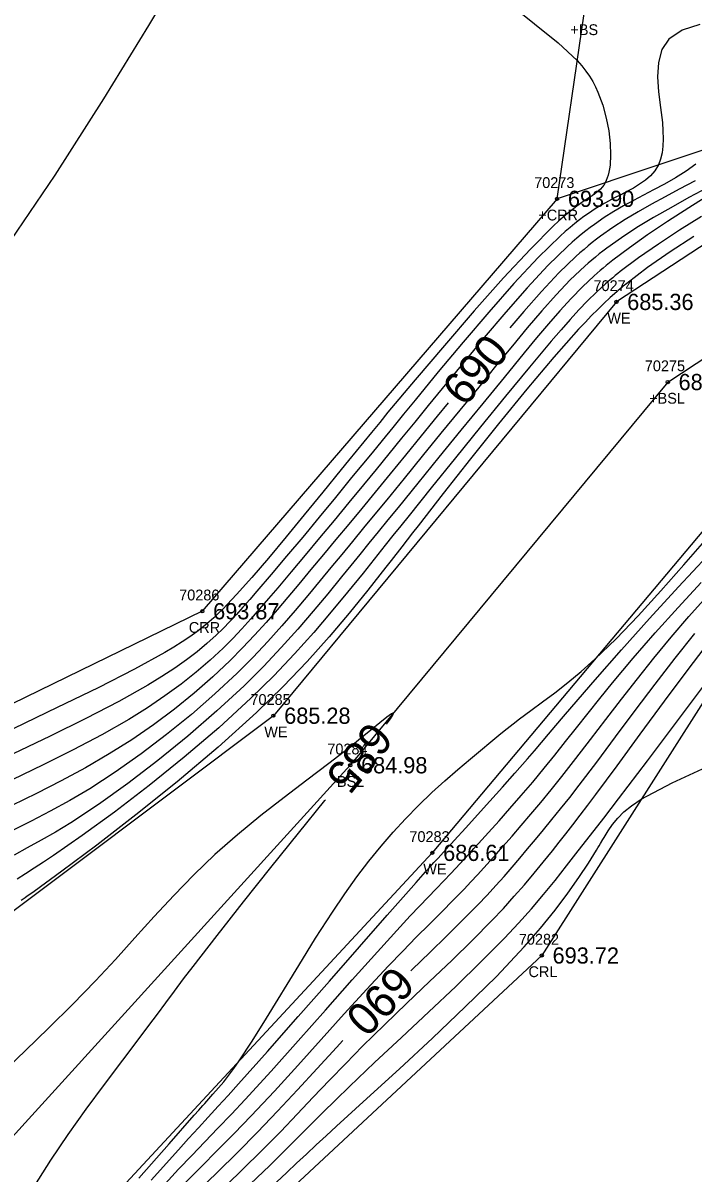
# Model space of a CAD drawing. Extents: x 1376587 to 1378239, y 1000335 to 1003031.
# Drawn here: x 1377263.3 to 1377325.3, y 1001569.4 to 1001675.7 of the extents above; entities that cross this region are included whole.
import ezdxf

# ---------------------------------------------------------------- set-up
doc = ezdxf.new("R2010")
doc.units = 0
for name, color, linetype in [('RD_DTM_BkLn1', 7, 'Continuous'), ('RD_DTM_BkLn2', 7, 'Continuous'), ('RD_DTM_BkLn_txCode', 7, 'Continuous'), ('RD_DTM_Major1', 7, 'Continuous'), ('RD_DTM_Major1_Lbl', 7, 'Continuous'), ('RD_DTM_Minor1', 7, 'Continuous'), ('RD_EX_H2O', 7, 'Continuous'), ('RD_EX_H2O_txCode', 7, 'Continuous'), ('RD_EX_TX_H2O_ELEV', 7, 'Continuous'), ('RD_EX_TX_Misc_ELEV', 7, 'Continuous'), ('RD_SMD_Locator', 7, 'Continuous')]:
    doc.layers.add(name, color=color, linetype=linetype)

msp = doc.modelspace()

# ---------------------------------------------------------------- linework, layer by layer
at = {"layer": 'RD_DTM_BkLn1'}
msp.add_lwpolyline([(1377322.97, 1001642.53), (1377293.61, 1001607.1), (1377249.43, 1001558.55), (1377170.43, 1001571.46), (1377111.38, 1001551.77), (1377054.73, 1001532.92), (1377033.73, 1001527.24), (1376971.44, 1001536.19), (1376926.99, 1001576.28)], dxfattribs=at)
at = {"layer": 'RD_DTM_BkLn2'}
for points in [[(1377312.74, 1001659.47), (1377315.24, 1001676.61), (1377293.05, 1001715.11), (1377272.07, 1001754.31), (1377247.28, 1001801.87)], [(1377322.97, 1001642.53), (1377338.52, 1001652.75), (1377349.32, 1001661.46), (1377362.7, 1001665.53), (1377372.44, 1001676.04), (1377380.47, 1001695.81), (1377383.45, 1001707.4)]]:
    msp.add_lwpolyline(points, dxfattribs=at)
at = {"layer": 'RD_DTM_Major1'}
for points in [[(1377325.51, 1001661.14), (1377324.03, 1001660.35), (1377322.73, 1001659.66), (1377321.46, 1001658.97), (1377320.23, 1001658.28), (1377319.04, 1001657.56), (1377317.88, 1001656.81), (1377316.75, 1001656.02), (1377316.37, 1001655.73), (1377315.99, 1001655.43), (1377315.61, 1001655.12), (1377315.23, 1001654.8), (1377314.85, 1001654.47), (1377314.47, 1001654.13), (1377312.91, 1001652.62), (1377311.3, 1001650.91), (1377309.66, 1001649.06), (1377308.38, 1001647.55)], [(1377302.66, 1001640.6), (1377301.65, 1001639.36), (1377300.18, 1001637.55), (1377298.73, 1001635.78), (1377297.3, 1001634.04), (1377295.91, 1001632.35), (1377294.68, 1001630.85), (1377293.48, 1001629.4), (1377292.29, 1001627.97), (1377291.13, 1001626.57), (1377289.98, 1001625.2), (1377288.86, 1001623.85), (1377287.85, 1001622.65), (1377286.85, 1001621.47), (1377285.82, 1001620.29), (1377284.77, 1001619.12), (1377283.66, 1001617.95), (1377282.5, 1001616.78), (1377280.89, 1001615.27), (1377279.17, 1001613.77), (1377277.35, 1001612.29), (1377275.43, 1001610.85), (1377273.42, 1001609.46), (1377271.33, 1001608.14), (1377269.12, 1001606.86), (1377266.87, 1001605.65), (1377264.6, 1001604.5), (1377262.33, 1001603.39)], [(1377299.2, 1001588.09), (1377299.32, 1001588.2), (1377300.96, 1001589.8), (1377302.54, 1001591.33), (1377304.03, 1001592.8), (1377305.4, 1001594.19), (1377306.26, 1001595.09), (1377307.06, 1001595.97), (1377307.83, 1001596.82), (1377308.57, 1001597.67), (1377309.29, 1001598.52), (1377310.01, 1001599.37), (1377310.74, 1001600.24), (1377311.49, 1001601.14), (1377312.26, 1001602.08), (1377313.06, 1001603.07), (1377313.9, 1001604.12), (1377314.78, 1001605.25), (1377316.41, 1001607.39), (1377318.15, 1001609.72), (1377319.96, 1001612.15), (1377321.81, 1001614.61), (1377323.66, 1001617.01), (1377325.46, 1001619.28)], [(1377296.96, 1001610.89), (1377297.33, 1001611.38), (1377297.58, 1001611.78), (1377297.62, 1001611.95), (1377297.42, 1001611.86), (1377296.98, 1001611.54), (1377296.34, 1001611.02), (1377295.52, 1001610.35), (1377294.56, 1001609.56), (1377293.48, 1001608.69), (1377291.62, 1001607.25), (1377289.61, 1001605.73), (1377287.49, 1001604.12), (1377285.33, 1001602.44), (1377283.18, 1001600.68), (1377281.1, 1001598.86), (1377279.15, 1001596.98), (1377277.29, 1001595.07), (1377275.48, 1001593.11), (1377273.7, 1001591.14), (1377271.9, 1001589.15), (1377270.05, 1001587.16), (1377267.93, 1001584.99), (1377265.75, 1001582.83), (1377263.56, 1001580.71), (1377261.4, 1001578.62)], [(1377264.43, 1001568.25), (1377265.92, 1001570.59), (1377267.52, 1001572.95), (1377269.19, 1001575.29), (1377270.89, 1001577.58), (1377272.57, 1001579.82), (1377274.18, 1001581.96), (1377274.98, 1001583.03), (1377275.77, 1001584.09), (1377276.55, 1001585.14), (1377277.36, 1001586.22), (1377278.19, 1001587.34), (1377279.08, 1001588.5), (1377281.29, 1001591.37), (1377283.73, 1001594.46), (1377286.27, 1001597.66), (1377288.82, 1001600.82), (1377291.26, 1001603.83), (1377291.31, 1001603.89)], [(1377279.46, 1001567.66), (1377281.32, 1001569.47), (1377283.18, 1001571.3), (1377285.03, 1001573.17), (1377286.89, 1001575.11), (1377288.72, 1001577.08), (1377290.54, 1001579.05), (1377292.34, 1001581.01), (1377292.93, 1001581.64)]]:
    msp.add_lwpolyline(points, dxfattribs=at)
at = {"layer": 'RD_DTM_Minor1'}
for points in [[(1377214.55, 1001613.8), (1377217.36, 1001617.21), (1377220.43, 1001620.5), (1377224.56, 1001624.01), (1377229.1, 1001627.15), (1377233.85, 1001630.04), (1377238.6, 1001632.8), (1377243.14, 1001635.56), (1377247.28, 1001638.42), (1377248.18, 1001639.14), (1377249.07, 1001639.88), (1377249.93, 1001640.64), (1377250.78, 1001641.44), (1377251.63, 1001642.29), (1377252.49, 1001643.18), (1377256.97, 1001648.46), (1377261.64, 1001654.76), (1377266.32, 1001661.65), (1377270.83, 1001668.71), (1377274.98, 1001675.5), (1377278.58, 1001681.58)], [(1377308.32, 1001677.52), (1377310.65, 1001675.64), (1377312.83, 1001673.9), (1377314.6, 1001672.25), (1377315.03, 1001671.76), (1377315.41, 1001671.28), (1377315.74, 1001670.8), (1377316.03, 1001670.31), (1377316.28, 1001669.82), (1377316.51, 1001669.33), (1377316.96, 1001668.14), (1377317.29, 1001666.94), (1377317.52, 1001665.75), (1377317.65, 1001664.6), (1377317.68, 1001663.53), (1377317.63, 1001662.57), (1377317.58, 1001662.25), (1377317.52, 1001661.95), (1377317.46, 1001661.67), (1377317.38, 1001661.41), (1377317.29, 1001661.17), (1377317.18, 1001660.95), (1377317.05, 1001660.73), (1377316.9, 1001660.54), (1377316.74, 1001660.36), (1377316.57, 1001660.2), (1377316.38, 1001660.05), (1377316.17, 1001659.9), (1377315.97, 1001659.76), (1377315.76, 1001659.62), (1377315.54, 1001659.47), (1377315.3, 1001659.31), (1377315.04, 1001659.14), (1377314.77, 1001658.95), (1377314.44, 1001658.7), (1377314.09, 1001658.43), (1377313.71, 1001658.12), (1377313.31, 1001657.78), (1377312.87, 1001657.39), (1377312.41, 1001656.96), (1377310.28, 1001654.83), (1377307.79, 1001652.16), (1377305.08, 1001649.12), (1377302.31, 1001645.91), (1377299.6, 1001642.72), (1377297.1, 1001639.73), (1377296.33, 1001638.79), (1377295.58, 1001637.88), (1377294.86, 1001637), (1377293.46, 1001635.29), (1377292.76, 1001634.44), (1377291.06, 1001632.35), (1377289.35, 1001630.25), (1377287.67, 1001628.21), (1377286.04, 1001626.26), (1377284.51, 1001624.47), (1377283.1, 1001622.88), (1377282.66, 1001622.41), (1377282.24, 1001621.96), (1377281.83, 1001621.54), (1377281.41, 1001621.13), (1377280.99, 1001620.74), (1377280.57, 1001620.36), (1377280, 1001619.89), (1377279.41, 1001619.43), (1377278.76, 1001618.97), (1377278.07, 1001618.5), (1377277.31, 1001618.02), (1377276.47, 1001617.52), (1377273.65, 1001615.98), (1377270.29, 1001614.26), (1377266.52, 1001612.43), (1377262.51, 1001610.51)], [(1377325.93, 1001675.59), (1377324.3, 1001675.06), (1377323.07, 1001674.24), (1377322.42, 1001673.27), (1377322.1, 1001672.09), (1377322.03, 1001670.76), (1377322.13, 1001669.35), (1377322.3, 1001667.92), (1377322.47, 1001666.52), (1377322.53, 1001665.76), (1377322.55, 1001665.03), (1377322.53, 1001664.35), (1377322.45, 1001663.71), (1377322.31, 1001663.13), (1377322.11, 1001662.6), (1377321.78, 1001662.07), (1377321.38, 1001661.6), (1377320.9, 1001661.19), (1377320.37, 1001660.82), (1377319.79, 1001660.47), (1377319.19, 1001660.15), (1377318.63, 1001659.85), (1377318.06, 1001659.55), (1377317.48, 1001659.24), (1377316.88, 1001658.9), (1377316.26, 1001658.53), (1377315.63, 1001658.12), (1377315.22, 1001657.83), (1377314.81, 1001657.53), (1377314.38, 1001657.19), (1377313.94, 1001656.83), (1377313.49, 1001656.44), (1377313.02, 1001656.02), (1377310.98, 1001654.04), (1377308.75, 1001651.65), (1377306.41, 1001649), (1377304.05, 1001646.23), (1377301.75, 1001643.47), (1377299.6, 1001640.85), (1377298.54, 1001639.56), (1377297.54, 1001638.33), (1377296.57, 1001637.14), (1377295.63, 1001635.99), (1377294.69, 1001634.84), (1377293.74, 1001633.69), (1377292.25, 1001631.87), (1377290.72, 1001630.03), (1377289.21, 1001628.2), (1377287.72, 1001626.43), (1377286.3, 1001624.75), (1377284.97, 1001623.18), (1377284.32, 1001622.43), (1377283.69, 1001621.72), (1377283.08, 1001621.03), (1377282.47, 1001620.38), (1377281.85, 1001619.75), (1377281.21, 1001619.13), (1377280.36, 1001618.36), (1377279.45, 1001617.6), (1377278.46, 1001616.84), (1377277.38, 1001616.07), (1377276.19, 1001615.3), (1377274.88, 1001614.5), (1377272.2, 1001613), (1377269.16, 1001611.42), (1377265.87, 1001609.8), (1377262.44, 1001608.15)], [(1377325.58, 1001662.69), (1377324.68, 1001662.02), (1377323.7, 1001661.41), (1377322.68, 1001660.83), (1377321.65, 1001660.29), (1377320.72, 1001659.8), (1377319.8, 1001659.32), (1377318.89, 1001658.82), (1377317.99, 1001658.29), (1377317.09, 1001657.73), (1377316.19, 1001657.11), (1377315.79, 1001656.81), (1377315.38, 1001656.5), (1377314.97, 1001656.17), (1377314.55, 1001655.82), (1377314.13, 1001655.45), (1377313.7, 1001655.06), (1377311.89, 1001653.3), (1377309.98, 1001651.25), (1377308, 1001649), (1377306, 1001646.65), (1377304.02, 1001644.26), (1377302.12, 1001641.94), (1377300.82, 1001640.35), (1377299.57, 1001638.82), (1377298.36, 1001637.33), (1377297.18, 1001635.88), (1377296, 1001634.45), (1377294.83, 1001633.02), (1377293.47, 1001631.38), (1377292.11, 1001629.74), (1377290.76, 1001628.12), (1377289.43, 1001626.53), (1377288.14, 1001624.99), (1377286.9, 1001623.51), (1377286.06, 1001622.52), (1377285.23, 1001621.56), (1377284.41, 1001620.63), (1377283.59, 1001619.72), (1377282.74, 1001618.83), (1377281.85, 1001617.94), (1377280.65, 1001616.82), (1377279.35, 1001615.71), (1377277.97, 1001614.6), (1377276.47, 1001613.51), (1377274.87, 1001612.42), (1377273.14, 1001611.34), (1377270.65, 1001609.92), (1377267.98, 1001608.52), (1377265.2, 1001607.13), (1377262.35, 1001605.75)], [(1377326.68, 1001660.53), (1377324.92, 1001659.58), (1377323.24, 1001658.65), (1377321.64, 1001657.73), (1377320.12, 1001656.81), (1377318.68, 1001655.87), (1377317.33, 1001654.91), (1377316.98, 1001654.64), (1377316.63, 1001654.37), (1377316.29, 1001654.09), (1377315.95, 1001653.81), (1377315.62, 1001653.52), (1377315.29, 1001653.23), (1377313.96, 1001651.97), (1377312.65, 1001650.59), (1377311.32, 1001649.12), (1377309.97, 1001647.54), (1377308.6, 1001645.88), (1377307.18, 1001644.15), (1377305.49, 1001642.07), (1377303.75, 1001639.94), (1377302, 1001637.8), (1377300.27, 1001635.68), (1377298.59, 1001633.62), (1377296.98, 1001631.65), (1377295.89, 1001630.32), (1377294.84, 1001629.04), (1377293.82, 1001627.8), (1377292.82, 1001626.59), (1377291.82, 1001625.39), (1377290.83, 1001624.18), (1377289.68, 1001622.8), (1377288.51, 1001621.41), (1377287.28, 1001619.99), (1377285.99, 1001618.55), (1377284.62, 1001617.09), (1377283.15, 1001615.62), (1377281.1, 1001613.7), (1377278.92, 1001611.79), (1377276.62, 1001609.93), (1377274.27, 1001608.14), (1377271.88, 1001606.46), (1377269.52, 1001604.93), (1377267.68, 1001603.85), (1377265.87, 1001602.85), (1377264.1, 1001601.94), (1377262.38, 1001601.07)], [(1377327.01, 1001659.97), (1377324.91, 1001658.64), (1377322.94, 1001657.36), (1377321.11, 1001656.14), (1377319.42, 1001654.95), (1377317.89, 1001653.79), (1377317.59, 1001653.55), (1377317.29, 1001653.31), (1377317, 1001653.07), (1377316.72, 1001652.83), (1377316.44, 1001652.59), (1377316.16, 1001652.34), (1377315.08, 1001651.32), (1377314.04, 1001650.25), (1377312.99, 1001649.12), (1377311.94, 1001647.9), (1377310.84, 1001646.61), (1377309.69, 1001645.22), (1377307.84, 1001642.96), (1377305.87, 1001640.56), (1377303.84, 1001638.07), (1377301.81, 1001635.59), (1377299.86, 1001633.19), (1377298.03, 1001630.94), (1377297.09, 1001629.79), (1377296.2, 1001628.69), (1377295.34, 1001627.63), (1377294.49, 1001626.59), (1377293.65, 1001625.56), (1377292.8, 1001624.52), (1377291.53, 1001622.96), (1377290.19, 1001621.35), (1377288.76, 1001619.69), (1377287.23, 1001617.99), (1377285.58, 1001616.24), (1377283.79, 1001614.45), (1377281.28, 1001612.12), (1377278.59, 1001609.79), (1377275.82, 1001607.53), (1377273.03, 1001605.4), (1377270.32, 1001603.46), (1377267.77, 1001601.78), (1377266.35, 1001600.92), (1377265.02, 1001600.16), (1377263.74, 1001599.46), (1377262.52, 1001598.8)], [(1377326.1, 1001657.85), (1377324.06, 1001656.57), (1377322.1, 1001655.28), (1377320.26, 1001654), (1377318.58, 1001652.74), (1377318.34, 1001652.56), (1377318.11, 1001652.37), (1377317.88, 1001652.18), (1377317.65, 1001651.99), (1377317.43, 1001651.8), (1377317.22, 1001651.61), (1377316.37, 1001650.84), (1377315.56, 1001650.05), (1377314.75, 1001649.21), (1377313.94, 1001648.32), (1377313.1, 1001647.36), (1377312.2, 1001646.31), (1377310.18, 1001643.91), (1377307.97, 1001641.22), (1377305.65, 1001638.39), (1377303.33, 1001635.52), (1377301.1, 1001632.75), (1377299.05, 1001630.19), (1377298.28, 1001629.24), (1377297.56, 1001628.33), (1377296.85, 1001627.45), (1377296.17, 1001626.59), (1377295.48, 1001625.73), (1377294.79, 1001624.87), (1377293.37, 1001623.11), (1377291.86, 1001621.27), (1377290.23, 1001619.37), (1377288.46, 1001617.4), (1377286.54, 1001615.37), (1377284.43, 1001613.29), (1377281.45, 1001610.57), (1377278.26, 1001607.85), (1377275, 1001605.22), (1377271.81, 1001602.77), (1377268.83, 1001600.59), (1377266.18, 1001598.76), (1377265.25, 1001598.15), (1377264.38, 1001597.59), (1377263.57, 1001597.07), (1377262.8, 1001596.58)], [(1377325.37, 1001656), (1377323.18, 1001654.57), (1377321.1, 1001653.11), (1377319.18, 1001651.64), (1377318.86, 1001651.39), (1377318.71, 1001651.26), (1377318.55, 1001651.13), (1377318.4, 1001651), (1377318.25, 1001650.86), (1377317.65, 1001650.34), (1377317.07, 1001649.8), (1377316.5, 1001649.25), (1377315.92, 1001648.67), (1377315.34, 1001648.05), (1377314.73, 1001647.41), (1377312.44, 1001644.83), (1377309.94, 1001641.87), (1377307.33, 1001638.68), (1377304.72, 1001635.42), (1377302.21, 1001632.23), (1377299.89, 1001629.25), (1377299.37, 1001628.58), (1377298.86, 1001627.93), (1377298.37, 1001627.28), (1377297.39, 1001626.02), (1377296.9, 1001625.4), (1377295.25, 1001623.3), (1377293.51, 1001621.15), (1377291.65, 1001618.96), (1377289.63, 1001616.7), (1377287.4, 1001614.37), (1377284.93, 1001611.97), (1377281.39, 1001608.78), (1377277.6, 1001605.58), (1377273.78, 1001602.52), (1377270.16, 1001599.71), (1377266.95, 1001597.3), (1377264.38, 1001595.43), (1377264.16, 1001595.28), (1377263.74, 1001594.98), (1377263.55, 1001594.84), (1377263.18, 1001594.59)], [(1377274.05, 1001568.92), (1377276.85, 1001572.11), (1377279.19, 1001574.75), (1377279.6, 1001575.21), (1377279.8, 1001575.43), (1377279.99, 1001575.64), (1377280.17, 1001575.84), (1377280.35, 1001576.04), (1377280.91, 1001576.68), (1377281.42, 1001577.27), (1377281.91, 1001577.84), (1377282.38, 1001578.44), (1377282.85, 1001579.07), (1377283.35, 1001579.77), (1377284.54, 1001581.58), (1377285.88, 1001583.73), (1377288.85, 1001588.6), (1377290.41, 1001591.11), (1377291.96, 1001593.52), (1377293.1, 1001595.2), (1377294.23, 1001596.77), (1377295.34, 1001598.24), (1377296.46, 1001599.62), (1377297.58, 1001600.92), (1377298.71, 1001602.16), (1377299.93, 1001603.39), (1377301.15, 1001604.57), (1377302.37, 1001605.67), (1377303.56, 1001606.72), (1377304.72, 1001607.7), (1377305.83, 1001608.63), (1377306.42, 1001609.11), (1377306.99, 1001609.58), (1377307.55, 1001610.04), (1377308.12, 1001610.49), (1377308.69, 1001610.94), (1377309.27, 1001611.39), (1377310.3, 1001612.16), (1377311.39, 1001612.96), (1377312.53, 1001613.81), (1377313.72, 1001614.74), (1377314.96, 1001615.76), (1377316.24, 1001616.9), (1377318.2, 1001618.79), (1377320.23, 1001620.92), (1377322.32, 1001623.22), (1377324.45, 1001625.63), (1377326.6, 1001628.09)], [(1377275.2, 1001568.73), (1377277.72, 1001571.54), (1377278.66, 1001572.58), (1377279.58, 1001573.58), (1377280.48, 1001574.57), (1377281.39, 1001575.57), (1377282.31, 1001576.58), (1377283.27, 1001577.63), (1377285.95, 1001580.63), (1377288.8, 1001583.86), (1377291.68, 1001587.14), (1377294.46, 1001590.32), (1377297.02, 1001593.24), (1377299.24, 1001595.75), (1377299.7, 1001596.27), (1377300.14, 1001596.76), (1377300.56, 1001597.23), (1377300.97, 1001597.67), (1377301.35, 1001598.1), (1377301.73, 1001598.52), (1377301.98, 1001598.79), (1377302.23, 1001599.07), (1377302.48, 1001599.34), (1377302.72, 1001599.61), (1377302.97, 1001599.88), (1377303.22, 1001600.15), (1377304.29, 1001601.31), (1377305.39, 1001602.52), (1377306.53, 1001603.77), (1377307.68, 1001605.06), (1377308.84, 1001606.37), (1377310, 1001607.7), (1377310.64, 1001608.44), (1377311.29, 1001609.19), (1377311.94, 1001609.96), (1377312.62, 1001610.77), (1377313.34, 1001611.6), (1377314.09, 1001612.49), (1377316.27, 1001615), (1377318.7, 1001617.76), (1377321.29, 1001620.66), (1377323.96, 1001623.59), (1377326.63, 1001626.44)], [(1377276.48, 1001568.41), (1377277.73, 1001569.75), (1377278.95, 1001571.03), (1377280.16, 1001572.29), (1377281.38, 1001573.55), (1377282.62, 1001574.85), (1377283.9, 1001576.21), (1377286.29, 1001578.82), (1377288.8, 1001581.61), (1377291.33, 1001584.46), (1377293.8, 1001587.25), (1377296.13, 1001589.86), (1377298.23, 1001592.17), (1377299.15, 1001593.17), (1377300.01, 1001594.07), (1377300.8, 1001594.9), (1377301.55, 1001595.68), (1377302.25, 1001596.41), (1377302.92, 1001597.1), (1377303.35, 1001597.56), (1377303.77, 1001598.01), (1377304.19, 1001598.46), (1377304.62, 1001598.92), (1377305.04, 1001599.39), (1377305.48, 1001599.87), (1377306.4, 1001600.88), (1377307.37, 1001601.97), (1377308.38, 1001603.11), (1377309.42, 1001604.3), (1377310.48, 1001605.54), (1377311.54, 1001606.82), (1377312.52, 1001608.04), (1377313.52, 1001609.28), (1377314.54, 1001610.57), (1377315.6, 1001611.9), (1377316.7, 1001613.28), (1377317.87, 1001614.72), (1377319.78, 1001616.99), (1377321.81, 1001619.34), (1377323.92, 1001621.69), (1377326.06, 1001624.01)], [(1377278.3, 1001568.45), (1377279.82, 1001569.97), (1377281.34, 1001571.5), (1377282.89, 1001573.06), (1377284.46, 1001574.69), (1377286.59, 1001576.96), (1377288.75, 1001579.33), (1377290.92, 1001581.73), (1377293.06, 1001584.11), (1377295.14, 1001586.39), (1377297.13, 1001588.53), (1377298.46, 1001589.92), (1377299.72, 1001591.21), (1377300.93, 1001592.42), (1377302.07, 1001593.55), (1377303.14, 1001594.63), (1377304.14, 1001595.65), (1377304.77, 1001596.31), (1377305.38, 1001596.97), (1377305.97, 1001597.62), (1377306.56, 1001598.26), (1377307.14, 1001598.92), (1377307.73, 1001599.59), (1377308.57, 1001600.54), (1377309.43, 1001601.54), (1377310.32, 1001602.58), (1377311.24, 1001603.67), (1377312.19, 1001604.83), (1377313.17, 1001606.05), (1377314.48, 1001607.72), (1377315.83, 1001609.49), (1377317.24, 1001611.32), (1377318.68, 1001613.2), (1377320.16, 1001615.1), (1377321.67, 1001617), (1377323.28, 1001618.94), (1377324.91, 1001620.84), (1377326.56, 1001622.66)], [(1377281.3, 1001567.44), (1377283.49, 1001569.56), (1377285.6, 1001571.64), (1377287.18, 1001573.25), (1377288.7, 1001574.83), (1377290.19, 1001576.4), (1377291.68, 1001577.97), (1377293.19, 1001579.53), (1377294.74, 1001581.12), (1377296.77, 1001583.11), (1377298.85, 1001585.11), (1377300.94, 1001587.1), (1377302.99, 1001589.05), (1377304.92, 1001590.93), (1377306.7, 1001592.73), (1377307.78, 1001593.87), (1377308.78, 1001594.98), (1377309.72, 1001596.05), (1377310.61, 1001597.11), (1377311.46, 1001598.15), (1377312.3, 1001599.2), (1377312.92, 1001599.98), (1377313.55, 1001600.77), (1377314.2, 1001601.6), (1377314.87, 1001602.48), (1377315.58, 1001603.41), (1377316.33, 1001604.41), (1377318.28, 1001607.04), (1377320.41, 1001609.97), (1377322.67, 1001613.03), (1377324.94, 1001616.08), (1377327.15, 1001618.95)], [(1377283.78, 1001567.8), (1377286.16, 1001570.1), (1377287.45, 1001571.36), (1377288.67, 1001572.58), (1377291.05, 1001574.97), (1377292.27, 1001576.17), (1377293.53, 1001577.41), (1377295.86, 1001579.63), (1377298.34, 1001581.94), (1377300.87, 1001584.3), (1377303.36, 1001586.65), (1377305.73, 1001588.94), (1377307.88, 1001591.12), (1377309.18, 1001592.5), (1377310.36, 1001593.83), (1377311.48, 1001595.14), (1377312.55, 1001596.45), (1377313.62, 1001597.79), (1377314.7, 1001599.18), (1377315.82, 1001600.63), (1377317.05, 1001602.22), (1377318.41, 1001604), (1377321.09, 1001607.52), (1377324.05, 1001611.44), (1377327.02, 1001615.4)], [(1377286.78, 1001568.56), (1377287.73, 1001569.44), (1377288.65, 1001570.3), (1377289.56, 1001571.15), (1377290.46, 1001571.99), (1377291.39, 1001572.85), (1377292.34, 1001573.73), (1377295.14, 1001576.29), (1377298.15, 1001579.03), (1377301.22, 1001581.87), (1377304.25, 1001584.75), (1377307.12, 1001587.58), (1377309.69, 1001590.31), (1377311.21, 1001592.05), (1377312.55, 1001593.71), (1377313.73, 1001595.26), (1377314.75, 1001596.71), (1377315.63, 1001598.04), (1377316.38, 1001599.24), (1377316.51, 1001599.45), (1377316.63, 1001599.65), (1377316.74, 1001599.85), (1377316.97, 1001600.23), (1377317.08, 1001600.42), (1377317.46, 1001601.03), (1377317.87, 1001601.62), (1377318.34, 1001602.2), (1377318.92, 1001602.78), (1377319.63, 1001603.36), (1377320.52, 1001603.95), (1377323.39, 1001605.47), (1377326.99, 1001607.14)]]:
    msp.add_lwpolyline(points, dxfattribs=at)
at = {"layer": 'RD_EX_H2O'}
for points in [[(1377371.25, 1001717.11), (1377370.66, 1001706.75), (1377369.73, 1001695.36), (1377362.94, 1001684.24), (1377342.42, 1001669.4), (1377312.74, 1001659.47), (1377279.93, 1001621.34), (1377233.43, 1001598.68), (1377169.94, 1001585.88), (1377114.81, 1001581.38), (1377057.35, 1001560.46), (1377030.23, 1001561.13), (1376975.16, 1001566.79), (1376927.95, 1001589.94)], [(1377396.05, 1001693.17), (1377388.97, 1001691.89), (1377383.55, 1001681.61), (1377370.95, 1001666.15), (1377345.79, 1001650.04), (1377349.12, 1001628.13), (1377334.13, 1001625.32), (1377311.32, 1001589.51), (1377259.37, 1001541.16), (1377186.14, 1001542.2), (1377119.38, 1001530.53), (1377065.14, 1001518.28), (1377035.18, 1001514.75), (1376967.4, 1001521.02), (1376926.83, 1001536.77)], [(1377334.46, 1001660.58), (1377318.22, 1001649.94), (1377286.5, 1001611.68), (1377286.5, 1001611.68), (1377237.87, 1001575.18), (1377169.71, 1001581.47), (1377110, 1001563.58), (1377053.34, 1001538.73), (1377032.88, 1001532.42), (1376974.36, 1001543.19), (1376926.22, 1001584.14)], [(1377346.87, 1001651.39), (1377329.21, 1001632.33), (1377301.2, 1001599), (1377255.16, 1001549.42), (1377172.11, 1001555.1), (1377120.45, 1001543.09), (1377120.45, 1001543.09), (1377055.21, 1001526.73), (1377035.21, 1001521.3), (1376967.62, 1001528.25), (1376929.58, 1001558)]]:
    msp.add_lwpolyline(points, dxfattribs=at)
at = {"layer": 'RD_SMD_Locator'}
for centre in [(1377312.74, 1001659.47), (1377318.22, 1001649.94), (1377322.97, 1001642.53), (1377279.93, 1001621.34), (1377286.5, 1001611.68), (1377293.61, 1001607.1), (1377301.2, 1001599), (1377311.32, 1001589.51)]:
    msp.add_circle(centre, 0.15, dxfattribs=at)

# ---------------------------------------------------------------- texts
at = {"layer": 'RD_DTM_BkLn_txCode'}
for s, p in [('+BS', (1377313.97, 1001674.61)), ('70275', (1377320.85, 1001643.53)), ('+BSL', (1377321.25, 1001640.53)), ('70284', (1377291.49, 1001608.1)), ('BSL', (1377292.38, 1001605.1))]:
    msp.add_text(s, height=1, dxfattribs=at).set_placement(p)
at = {"layer": 'RD_DTM_Major1_Lbl'}
for s, rotation, p in [('690', 50.6039, (1377304.21, 1001640.14)), ('685', 231.0548, (1377295.42, 1001611.34)), ('690', 225.7809, (1377297.65, 1001588.73))]:
    msp.add_text(s, height=3, rotation=rotation, dxfattribs=at).set_placement(p)
at = {"layer": 'RD_EX_H2O_txCode'}
for s, p in [('70273', (1377310.62, 1001660.47)), ('+CRR', (1377311, 1001657.47)), ('70274', (1377316.1, 1001650.94)), ('WE', (1377317.38, 1001647.94)), ('70286', (1377277.79, 1001622.34)), ('CRR', (1377278.68, 1001619.34)), ('70285', (1377284.38, 1001612.68)), ('WE', (1377285.66, 1001609.68)), ('70283', (1377299.08, 1001600)), ('WE', (1377300.36, 1001597)), ('70282', (1377309.2, 1001590.51)), ('CRL', (1377310.09, 1001587.51))]:
    msp.add_text(s, height=1, dxfattribs=at).set_placement(p)
at = {"layer": 'RD_EX_TX_H2O_ELEV'}
for s, p in [('693.90', (1377313.74, 1001658.72)), ('685.36', (1377319.22, 1001649.19)), ('693.87', (1377280.93, 1001620.59)), ('685.28', (1377287.5, 1001610.93)), ('686.61', (1377302.2, 1001598.25)), ('693.72', (1377312.32, 1001588.76))]:
    msp.add_text(s, height=1.5, dxfattribs=at).set_placement(p)
at = {"layer": 'RD_EX_TX_Misc_ELEV'}
for s, p in [('685.14', (1377323.97, 1001641.78)), ('684.98', (1377294.61, 1001606.35))]:
    msp.add_text(s, height=1.5, dxfattribs=at).set_placement(p)

doc.saveas('drawing.dxf')
